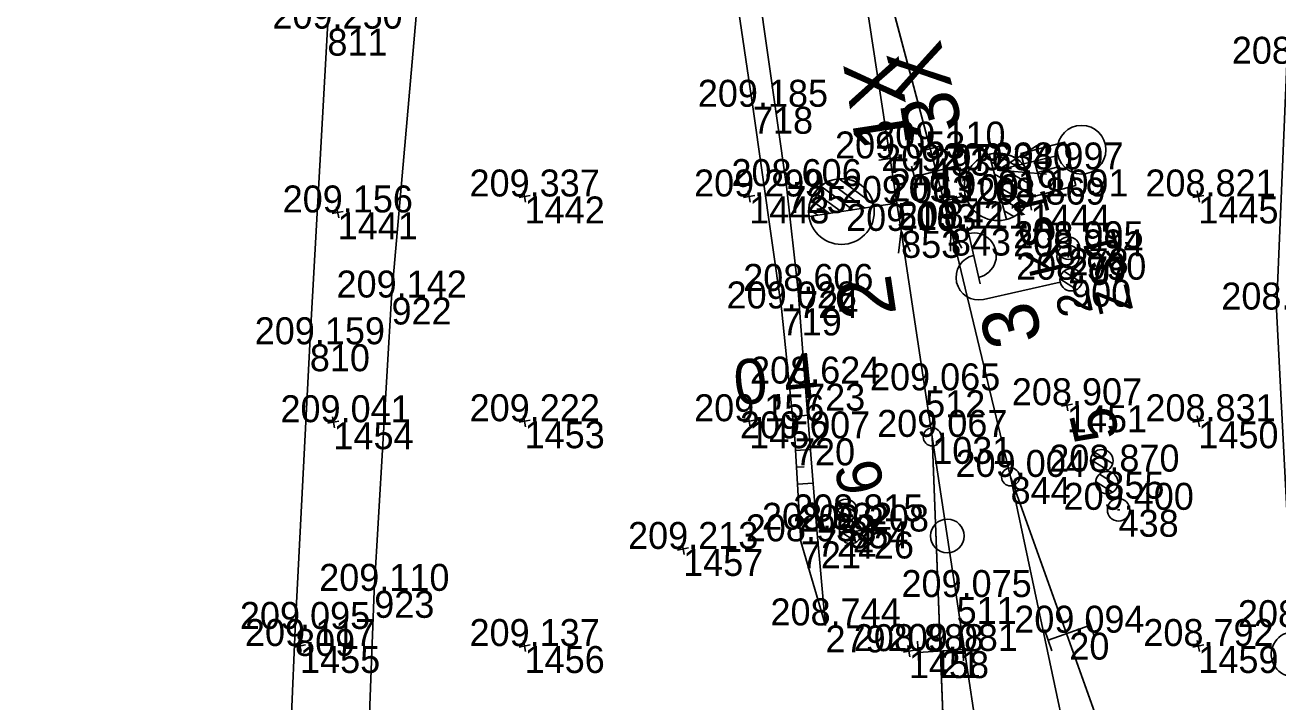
# Model space of a CAD drawing. Extents: x -556590 to -554855, y -1137918 to -1135717.
# Drawn here: x -554992.2 to -554936.5, y -1137442.5 to -1137412.4 of the extents above; entities that cross this region are included whole.
import ezdxf

# ---------------------------------------------------------------- set-up
doc = ezdxf.new("R2010")
doc.units = 0
for name, color, linetype in [('Vrstva 1', 7, 'Continuous'), ('Vrstva 11', 7, 'Continuous'), ('Vrstva 2', 7, 'Continuous'), ('Vrstva 25', 7, 'Continuous'), ('Vrstva 3', 7, 'Continuous'), ('Vrstva 33', 7, 'Continuous'), ('Vrstva 36', 7, 'Continuous'), ('Vrstva 48', 7, 'Continuous'), ('Vrstva 49', 7, 'Continuous'), ('Vrstva 51', 7, 'Continuous'), ('Vrstva 60', 7, 'Continuous'), ('Vrstva 61', 7, 'Continuous'), ('Vrstva 7', 7, 'Continuous')]:
    doc.layers.add(name, color=color, linetype=linetype)

msp = doc.modelspace()

# ---------------------------------------------------------------- linework, layer by layer
at = {"layer": 'Vrstva 1'}
for points in [[(-554953.42, -1137420.29), (-554953.725, -1137418.308), (-554955.229, -1137408.397), (-554956.205, -1137401.879), (-554956.676, -1137398.733), (-554957.586, -1137392.693), (-554957.691, -1137391.998), (-554957.769, -1137391.473)], [(-554951.338, -1137420.215), (-554951.671, -1137418.872), (-554951.936, -1137417.869), (-554956.205, -1137401.879), (-554956.676, -1137398.733), (-554957.586, -1137392.693), (-554957.691, -1137391.998), (-554957.769, -1137391.473)], [(-554935.789, -1137439.16), (-554936.524, -1137425.03), (-554936.057, -1137414.095), (-554934.528, -1137403.713), (-554933.764, -1137400.297)], [(-554951.211, -1137447.293), (-554951.849, -1137430.695), (-554952.165, -1137428.625), (-554953.233, -1137421.531), (-554953.42, -1137420.29)], [(-554949.448, -1137446.58), (-554950.763, -1137437.821), (-554951.849, -1137430.695), (-554952.165, -1137428.625), (-554953.233, -1137421.531), (-554953.42, -1137420.29)], [(-554930.722, -1137512.299), (-554930.807, -1137511.047), (-554931.441, -1137501.801), (-554934.378, -1137485.457), (-554934.671, -1137483.835), (-554935.501, -1137479.164), (-554936.355, -1137474.435), (-554936.892, -1137471.514), (-554938.225, -1137465.1), (-554939.744, -1137458.762), (-554941.458, -1137452.768), (-554943.695, -1137445.816), (-554944.088, -1137444.424), (-554948.36, -1137432.476), (-554951.016, -1137421.428), (-554951.338, -1137420.215)], [(-554945.743, -1137444.846), (-554948.36, -1137432.476), (-554951.016, -1137421.428), (-554951.338, -1137420.215)]]:
    msp.add_lwpolyline(points, dxfattribs=at)
at = {"layer": 'Vrstva 11'}
for p, q in [((-554944.036, -1137432.178), (-554944.794, -1137431.701)), ((-554943.816, -1137431.873), (-554944.616, -1137431.371)), ((-554943.817, -1137433.156), (-554944.572, -1137432.681)), ((-554943.595, -1137432.853), (-554944.397, -1137432.347)), ((-554955.436, -1137434.392), (-554956.189, -1137433.907)), ((-554955.212, -1137434.089), (-554956.007, -1137433.578)), ((-554955.001, -1137435.071), (-554955.798, -1137434.557)), ((-554955.226, -1137435.371), (-554955.977, -1137434.889))]:
    msp.add_line(p, q, dxfattribs=at)
for centre in [(-554944.298, -1137431.754), (-554944.076, -1137432.73), (-554955.693, -1137433.965), (-554955.481, -1137434.943)]:
    msp.add_circle(centre, 0.5, dxfattribs=at)
at = {"layer": 'Vrstva 2'}
for p, q in [((-554951.936, -1137417.869), (-554956.205, -1137401.879)), ((-554951.453, -1137417.741), (-554952.419, -1137417.997)), ((-554953.231, -1137418.232), (-554954.219, -1137418.384)), ((-554949.307, -1137418.124), (-554948.537, -1137421.023)), ((-554947.556, -1137418.957), (-554949.062, -1137418.083)), ((-554947.427, -1137419.494), (-554949.219, -1137418.455)), ((-554954.857, -1137420.514), (-554956.468, -1137419.332)), ((-554954.462, -1137420.339), (-554955.992, -1137419.216)), ((-554947.469, -1137419.933), (-554949.074, -1137419.001)), ((-554955.905, -1137420.674), (-554957.07, -1137419.821)), ((-554955.38, -1137420.595), (-554956.813, -1137419.544)), ((-554951.338, -1137420.215), (-554950.371, -1137419.958)), ((-554947.618, -1137420.308), (-554948.928, -1137419.548)), ((-554956.954, -1137420.836), (-554957.338, -1137420.554)), ((-554957.33, -1137420.894), (-554954.437, -1137420.448)), ((-554954.437, -1137420.449), (-554957.33, -1137420.894)), ((-554956.429, -1137420.755), (-554957.248, -1137420.155)), ((-554954.437, -1137420.448), (-554954.437, -1137420.449)), ((-554954.436, -1137420.449), (-554953.42, -1137420.29)), ((-554947.862, -1137420.63), (-554948.783, -1137420.095)), ((-554948.211, -1137420.89), (-554948.638, -1137420.641)), ((-554951.211, -1137447.293), (-554951.849, -1137430.695)), ((-554944.088, -1137444.424), (-554948.36, -1137432.476))]:
    msp.add_line(p, q, dxfattribs=at)
for points in [[(-554953.725, -1137418.308), (-554955.229, -1137408.397), (-554956.205, -1137401.879), (-554956.676, -1137398.733), (-554957.586, -1137392.693), (-554957.691, -1137391.998), (-554957.769, -1137391.473)], [(-554949.366, -1137447.123), (-554949.448, -1137446.58), (-554950.763, -1137437.821), (-554951.849, -1137430.695), (-554952.165, -1137428.625), (-554953.233, -1137421.531), (-554953.42, -1137420.29)], [(-554945.743, -1137444.846), (-554948.36, -1137432.476), (-554951.016, -1137421.428), (-554951.338, -1137420.215)], [(-554952.833, -1137422.448), (-554953.233, -1137421.531), (-554953.345, -1137422.525)], [(-554950.532, -1137422.303), (-554951.016, -1137421.428), (-554951.035, -1137422.428)]]:
    msp.add_lwpolyline(points, dxfattribs=at)
for centre, radius in [((-554948.922, -1137419.573), 1.5), ((-554955.891, -1137420.671), 1.462), ((-554951.849, -1137430.695), 0.4), ((-554948.36, -1137432.476), 0.4)]:
    msp.add_circle(centre, radius, dxfattribs=at)
for centre, radius, start, end in [((-554948.922, -1137419.573), 1.5, 284.8716, 104.8716), ((-554955.883, -1137420.672), 1.464, 8.7679, 188.7288)]:
    msp.add_arc(centre, radius, start, end, dxfattribs=at)
at = {"layer": 'Vrstva 25'}
for p, q in [((-554949.721, -1137423.893), (-554950.29, -1137421.356)), ((-554945.186, -1137423.84), (-554945.995, -1137423.327)), ((-554946.153, -1137423.811), (-554949.568, -1137424.577)), ((-554945.418, -1137424.137), (-554946.161, -1137423.666))]:
    msp.add_line(p, q, dxfattribs=at)
msp.add_circle((-554945.665, -1137423.702), 0.5, dxfattribs=at)
for centre, start, end in [((-554949.994, -1137422.622), 281.926, 103.3312), ((-554949.787, -1137423.601), 102.6286, 282.6286), ((-554935.753, -1137440.367), 101.4936, 281.4936)]:
    msp.add_arc(centre, 1, start, end, dxfattribs=at)
at = {"layer": 'Vrstva 3'}
for p, q in [((-554950.576, -1137419.1), (-554950.832, -1137418.133)), ((-554948.934, -1137418.833), (-554946.253, -1137418.175)), ((-554952.51, -1137419.611), (-554952.766, -1137418.644)), ((-554952.638, -1137419.128), (-554950.704, -1137418.616)), ((-554944.969, -1137438.602), (-554944.636, -1137439.545)), ((-554946.854, -1137439.267), (-554946.521, -1137440.21)), ((-554944.802, -1137439.073), (-554946.688, -1137439.739)), ((-554952.445, -1137440.781), (-554952.509, -1137439.783)), ((-554950.449, -1137440.653), (-554950.513, -1137439.655)), ((-554952.477, -1137440.282), (-554950.481, -1137440.154))]:
    msp.add_line(p, q, dxfattribs=at)
msp.add_lwpolyline([(-554947.088, -1137417.67), (-554948.934, -1137418.833), (-554946.759, -1137419.01)], dxfattribs=at)
msp.add_circle((-554945.199, -1137417.921), 1.084, dxfattribs=at)
at = {"layer": 'Vrstva 33'}
for p, q in [((-554947.033, -1137419.409), (-554947.288, -1137418.442)), ((-554947.16, -1137418.926), (-554946.194, -1137418.67))]:
    msp.add_line(p, q, dxfattribs=at)
msp.add_lwpolyline([(-554947.388, -1137420.02), (-554947.899, -1137418.087), (-554945.966, -1137417.576), (-554945.455, -1137419.509), (-554947.388, -1137420.02)], dxfattribs=at)
at = {"layer": 'Vrstva 36'}
for p, q in [((-554945.795, -1137422.252), (-554945.771, -1137422.35)), ((-554945.807, -1137422.618), (-554945.783, -1137422.716))]:
    msp.add_line(p, q, dxfattribs=at)
for centre in [(-554945.795, -1137422.667), (-554945.783, -1137422.301)]:
    msp.add_circle(centre, 0.5, dxfattribs=at)
at = {"layer": 'Vrstva 48'}
for p, q in [((-554958.059, -1137429.8), (-554957.397, -1137429.732)), ((-554957.983, -1137430.546), (-554957.659, -1137430.513)), ((-554957.931, -1137431.295), (-554957.273, -1137431.257)), ((-554957.888, -1137432.043), (-554957.55, -1137432.024)), ((-554957.845, -1137432.792), (-554957.151, -1137432.753))]:
    msp.add_line(p, q, dxfattribs=at)
at = {"layer": 'Vrstva 49'}
for p, q in [((-554969.754, -1137419.953), (-554970.246, -1137420.047)), ((-554970.047, -1137419.754), (-554969.953, -1137420.246)), ((-554959.754, -1137419.953), (-554960.246, -1137420.047)), ((-554960.047, -1137419.754), (-554959.953, -1137420.246)), ((-554939.754, -1137419.953), (-554940.246, -1137420.047)), ((-554940.047, -1137419.754), (-554939.953, -1137420.246)), ((-554978.369, -1137420.464), (-554978.275, -1137420.956)), ((-554947.231, -1137420.314), (-554947.723, -1137420.408)), ((-554947.524, -1137420.115), (-554947.43, -1137420.607)), ((-554978.076, -1137420.663), (-554978.568, -1137420.757)), ((-554945.607, -1137429.24), (-554946.099, -1137429.334)), ((-554945.9, -1137429.041), (-554945.806, -1137429.533)), ((-554978.267, -1137429.996), (-554978.759, -1137430.09)), ((-554978.56, -1137429.797), (-554978.466, -1137430.289)), ((-554969.754, -1137429.953), (-554970.246, -1137430.047)), ((-554970.047, -1137429.754), (-554969.953, -1137430.246)), ((-554959.754, -1137429.953), (-554960.246, -1137430.047)), ((-554960.047, -1137429.754), (-554959.953, -1137430.246)), ((-554939.754, -1137429.953), (-554940.246, -1137430.047)), ((-554940.047, -1137429.754), (-554939.953, -1137430.246)), ((-554956.601, -1137439.083), (-554956.982, -1137434.829)), ((-554962.696, -1137435.634), (-554963.188, -1137435.728)), ((-554962.989, -1137435.435), (-554962.895, -1137435.927)), ((-554957.7, -1137435.343), (-554956.601, -1137439.083)), ((-554979.754, -1137439.953), (-554980.246, -1137440.047)), ((-554980.047, -1137439.754), (-554979.953, -1137440.246)), ((-554969.754, -1137439.953), (-554970.246, -1137440.047)), ((-554970.047, -1137439.754), (-554969.953, -1137440.246)), ((-554952.935, -1137439.982), (-554952.841, -1137440.474)), ((-554939.754, -1137439.953), (-554940.246, -1137440.047)), ((-554940.047, -1137439.754), (-554939.953, -1137440.246)), ((-554952.642, -1137440.181), (-554953.134, -1137440.275))]:
    msp.add_line(p, q, dxfattribs=at)
for points in [[(-554964.469, -1137370.943), (-554964.875, -1137372.503), (-554965.099, -1137375.402), (-554965.234, -1137377.618), (-554965.266, -1137379.912), (-554965.113, -1137382.184), (-554964.363, -1137386.9), (-554963.451, -1137393.058), (-554962.533, -1137399.408), (-554961.16, -1137407.071), (-554959.831, -1137416.009), (-554958.553, -1137424.982), (-554957.961, -1137430.761), (-554957.7, -1137435.343)], [(-554956.982, -1137434.829), (-554957.511, -1137428.325), (-554957.814, -1137424.201), (-554958.338, -1137419.537), (-554959.995, -1137407.834), (-554961.711, -1137397.155), (-554963.249, -1137387.888), (-554963.585, -1137384.19), (-554963.79, -1137382.034), (-554964.109, -1137378.759), (-554964.296, -1137375.813), (-554964.498, -1137372.576), (-554964.469, -1137370.943)]]:
    msp.add_lwpolyline(points, dxfattribs=at)
at = {"layer": 'Vrstva 51'}
for points in [[(-554992.243, -1137272.326), (-554990.709, -1137276.56), (-554989.594, -1137279.954), (-554986.932, -1137288.438), (-554982.239, -1137302.784), (-554977.503, -1137318.543), (-554975.16, -1137327.138), (-554972.624, -1137338.925), (-554970.76, -1137350.256), (-554970.002, -1137357.507), (-554969.708, -1137365.515), (-554970.03, -1137372.952), (-554971.29, -1137383.538), (-554972.956, -1137395.086), (-554974.603, -1137409.426), (-554975.926, -1137424.495), (-554976.695, -1137437.545), (-554977.147, -1137449.324)], [(-554980.699, -1137450.714), (-554980.221, -1137439.24), (-554979.563, -1137426.575), (-554978.78, -1137412.533), (-554977.796, -1137402.52), (-554976.2, -1137390.488), (-554974.249, -1137378.711), (-554973.148, -1137370.186), (-554973.008, -1137366.807), (-554973.612, -1137364.529), (-554974.411, -1137363.06), (-554975.212, -1137362.07), (-554976.321, -1137361.697), (-554977.81, -1137361.426), (-554979.267, -1137361.375), (-554980.97, -1137361.581), (-554982.569, -1137362.128), (-554984.346, -1137363.162), (-554987.419, -1137365.32), (-554989.945, -1137367.131)]]:
    msp.add_lwpolyline(points, dxfattribs=at)
at = {"layer": 'Vrstva 60'}
for p, q in [((-554978.78, -1137412.533), (-554978.78, -1137412.533)), ((-554959.831, -1137416.009), (-554959.831, -1137416.009)), ((-554953.725, -1137418.308), (-554953.725, -1137418.308)), ((-554951.936, -1137417.869), (-554951.936, -1137417.869)), ((-554951.671, -1137418.872), (-554951.671, -1137418.872)), ((-554948.934, -1137418.833), (-554948.934, -1137418.833)), ((-554946.677, -1137418.798), (-554946.677, -1137418.798)), ((-554970, -1137420), (-554970, -1137420)), ((-554960, -1137420), (-554960, -1137420)), ((-554958.338, -1137419.537), (-554958.338, -1137419.537)), ((-554940, -1137420), (-554940, -1137420)), ((-554953.42, -1137420.29), (-554953.42, -1137420.29)), ((-554951.338, -1137420.215), (-554951.338, -1137420.215)), ((-554947.477, -1137420.361), (-554947.477, -1137420.361)), ((-554978.322, -1137420.71), (-554978.322, -1137420.71)), ((-554953.233, -1137421.531), (-554953.233, -1137421.531)), ((-554951.016, -1137421.428), (-554951.016, -1137421.428)), ((-554945.795, -1137422.667), (-554945.795, -1137422.667)), ((-554945.783, -1137422.301), (-554945.783, -1137422.301)), ((-554945.665, -1137423.702), (-554945.665, -1137423.702)), ((-554975.926, -1137424.495), (-554975.926, -1137424.495)), ((-554957.814, -1137424.201), (-554957.814, -1137424.201)), ((-554958.553, -1137424.982), (-554958.553, -1137424.982)), ((-554936.524, -1137425.03), (-554936.524, -1137425.03)), ((-554979.563, -1137426.575), (-554979.563, -1137426.575)), ((-554957.511, -1137428.325), (-554957.511, -1137428.325)), ((-554952.165, -1137428.625), (-554952.165, -1137428.625)), ((-554945.853, -1137429.287), (-554945.853, -1137429.287)), ((-554978.513, -1137430.043), (-554978.513, -1137430.043)), ((-554970, -1137430), (-554970, -1137430)), ((-554960, -1137430), (-554960, -1137430)), ((-554940, -1137430), (-554940, -1137430)), ((-554957.961, -1137430.761), (-554957.961, -1137430.761)), ((-554951.849, -1137430.695), (-554951.849, -1137430.695)), ((-554944.187, -1137432.242), (-554944.187, -1137432.242)), ((-554948.36, -1137432.476), (-554948.36, -1137432.476)), ((-554943.55, -1137433.94), (-554943.55, -1137433.94)), ((-554955.587, -1137434.454), (-554955.587, -1137434.454)), ((-554956.982, -1137434.829), (-554956.982, -1137434.829)), ((-554955.34, -1137434.906), (-554955.34, -1137434.906)), ((-554957.7, -1137435.343), (-554957.7, -1137435.343)), ((-554962.942, -1137435.681), (-554962.942, -1137435.681)), ((-554976.695, -1137437.545), (-554976.695, -1137437.545)), ((-554950.763, -1137437.821), (-554950.763, -1137437.821)), ((-554980.221, -1137439.24), (-554980.221, -1137439.24)), ((-554956.601, -1137439.083), (-554956.601, -1137439.083)), ((-554945.745, -1137439.406), (-554945.745, -1137439.406)), ((-554980, -1137440), (-554980, -1137440)), ((-554970, -1137440), (-554970, -1137440)), ((-554940, -1137440), (-554940, -1137440)), ((-554952.888, -1137440.228), (-554952.888, -1137440.228)), ((-554951.479, -1137440.218), (-554951.479, -1137440.218))]:
    msp.add_line(p, q, dxfattribs=at)
at = {"layer": 'Vrstva 7'}
for p, q in [((-554943.5, -1137433.94), (-554943.6, -1137433.94)), ((-554955.415, -1137434.412), (-554955.265, -1137435.4)), ((-554954.846, -1137434.831), (-554955.834, -1137434.981))]:
    msp.add_line(p, q, dxfattribs=at)
for centre, radius in [((-554943.55, -1137433.94), 0.5), ((-554951.177, -1137435.103), 0.75)]:
    msp.add_circle(centre, radius, dxfattribs=at)

# ---------------------------------------------------------------- texts
at = {"layer": 'Vrstva 1'}
for s, rotation, p in [('3X', 104.8665, (-554950.46, -1137416.918)), ('1X', 98.7483, (-554952.735, -1137417.722))]:
    msp.add_text(s, height=2.5, rotation=rotation, dxfattribs=at).set_placement(p)
at = {"layer": 'Vrstva 11'}
for s, rotation, p in [('5', 102.8352, (-554943.498, -1137430.678)), ('6', 102.2473, (-554953.956, -1137433.022))]:
    msp.add_text(s, height=2, rotation=rotation, dxfattribs=at).set_placement(p)
at = {"layer": 'Vrstva 2'}
for s, rotation, p in [('2', 98.5627, (-554953.437, -1137425.231)), ('3', 104.8716, (-554946.907, -1137426.316))]:
    msp.add_text(s, height=2.5, rotation=rotation, dxfattribs=at).set_placement(p)
at = {"layer": 'Vrstva 25'}
msp.add_text('2', height=1.5, rotation=102.6286, dxfattribs=at).set_placement((-554944.677, -1137425.145))
at = {"layer": 'Vrstva 36'}
for s, p in [('KS1', (-554945.98, -1137423.345)), ('ZS1', (-554942.896, -1137425.023))]:
    msp.add_text(s, height=1.5, rotation=103.5177, dxfattribs=at).set_placement(p)
at = {"layer": 'Vrstva 48'}
msp.add_text('0,4', height=2, rotation=5.849, dxfattribs=at).set_placement((-554960.582, -1137429.294))
at = {"layer": 'Vrstva 60'}
for s, p in [('811', (-554978.78, -1137413.733)), ('718', (-554959.831, -1137417.209)), ('514', (-554953.725, -1137419.508)), ('293', (-554951.936, -1137419.069)), ('19', (-554951.671, -1137420.072)), ('819', (-554948.934, -1137420.033)), ('1091', (-554946.677, -1137419.998)), ('1442', (-554970, -1137421.2)), ('1443', (-554960, -1137421.2)), ('725', (-554958.338, -1137420.737)), ('1445', (-554940, -1137421.2)), ('513', (-554953.42, -1137421.49)), ('842', (-554951.338, -1137421.415)), ('1444', (-554947.477, -1137421.561)), ('1441', (-554978.322, -1137421.91)), ('853', (-554953.233, -1137422.731)), ('843', (-554951.016, -1137422.628)), ('278', (-554945.783, -1137423.501)), ('277', (-554945.795, -1137423.867)), ('900', (-554945.665, -1137424.902)), ('922', (-554975.926, -1137425.695)), ('724', (-554957.814, -1137425.401)), ('719', (-554958.553, -1137426.182)), ('810', (-554979.563, -1137427.775)), ('723', (-554957.511, -1137429.525)), ('512', (-554952.165, -1137429.825)), ('1451', (-554945.853, -1137430.487)), ('1454', (-554978.513, -1137431.243)), ('1453', (-554970, -1137431.2)), ('1452', (-554960, -1137431.2)), ('1450', (-554940, -1137431.2)), ('720', (-554957.961, -1137431.961)), ('1031', (-554951.849, -1137431.895)), ('855', (-554944.187, -1137433.442)), ('844', (-554948.36, -1137433.676)), ('438', (-554943.55, -1137435.14)), ('854', (-554955.587, -1137435.654)), ('722', (-554956.982, -1137436.029)), ('426', (-554955.34, -1137436.106)), ('721', (-554957.7, -1137436.543)), ('1457', (-554962.942, -1137436.881)), ('923', (-554976.695, -1137438.745)), ('511', (-554950.763, -1137439.021)), ('809', (-554980.221, -1137440.44)), ('279', (-554956.601, -1137440.283)), ('20', (-554945.745, -1137440.606)), ('1455', (-554980, -1137441.2)), ('1456', (-554970, -1137441.2)), ('1459', (-554940, -1137441.2)), ('1458', (-554952.888, -1137441.428)), ('21', (-554951.479, -1137441.418))]:
    msp.add_text(s, height=1.2, dxfattribs=at).set_placement(p)
at = {"layer": 'Vrstva 61'}
for s, p in [('209.250', (-554981.231, -1137412.533)), ('208.763', (-554938.509, -1137414.095)), ('209.185', (-554962.287, -1137416.009)), ('209.110', (-554954.387, -1137417.869)), ('209.053', (-554956.177, -1137418.308)), ('209.076', (-554954.123, -1137418.872)), ('209.340', (-554951.385, -1137418.833)), ('208.997', (-554949.129, -1137418.798)), ('208.606', (-554960.79, -1137419.537)), ('209.337', (-554972.452, -1137420)), ('209.299', (-554962.454, -1137420)), ('208.821', (-554942.357, -1137420)), ('209.156', (-554980.774, -1137420.71)), ('209.063', (-554955.872, -1137420.29)), ('209.100', (-554953.789, -1137420.215)), ('208.869', (-554949.931, -1137420.361)), ('209.063', (-554955.685, -1137421.531)), ('209.111', (-554953.373, -1137421.428)), ('208.995', (-554948.239, -1137422.301)), ('208.994', (-554948.246, -1137422.667)), ('208.990', (-554948.116, -1137423.702)), ('209.142', (-554978.374, -1137424.495)), ('208.606', (-554960.266, -1137424.201)), ('209.028', (-554961.007, -1137424.982)), ('208.756', (-554938.976, -1137425.03)), ('209.159', (-554982.017, -1137426.575)), ('208.624', (-554959.962, -1137428.325)), ('209.065', (-554954.621, -1137428.625)), ('208.907', (-554948.305, -1137429.287)), ('209.041', (-554980.87, -1137430.043)), ('209.222', (-554972.448, -1137430)), ('209.156', (-554962.452, -1137430)), ('208.831', (-554942.357, -1137430)), ('209.067', (-554954.301, -1137430.695)), ('209.007', (-554960.413, -1137430.761)), ('208.870', (-554946.638, -1137432.242)), ('209.004', (-554950.811, -1137432.476)), ('209.400', (-554946.001, -1137433.94)), ('208.815', (-554958.043, -1137434.454)), ('208.532', (-554959.43, -1137434.829)), ('209.208', (-554957.794, -1137434.906)), ('209.213', (-554965.394, -1137435.681)), ('208.953', (-554960.152, -1137435.343)), ('209.110', (-554979.146, -1137437.545)), ('209.075', (-554953.219, -1137437.821)), ('208.744', (-554959.052, -1137439.083)), ('209.095', (-554982.677, -1137439.24)), ('209.094', (-554948.196, -1137439.406)), ('208.702', (-554938.237, -1137439.16)), ('209.117', (-554982.452, -1137440)), ('209.137', (-554972.452, -1137440)), ('208.888', (-554955.342, -1137440.228)), ('209.081', (-554953.836, -1137440.218)), ('208.792', (-554942.448, -1137440))]:
    msp.add_text(s, height=1.2, dxfattribs=at).set_placement(p)

doc.saveas('drawing.dxf')
